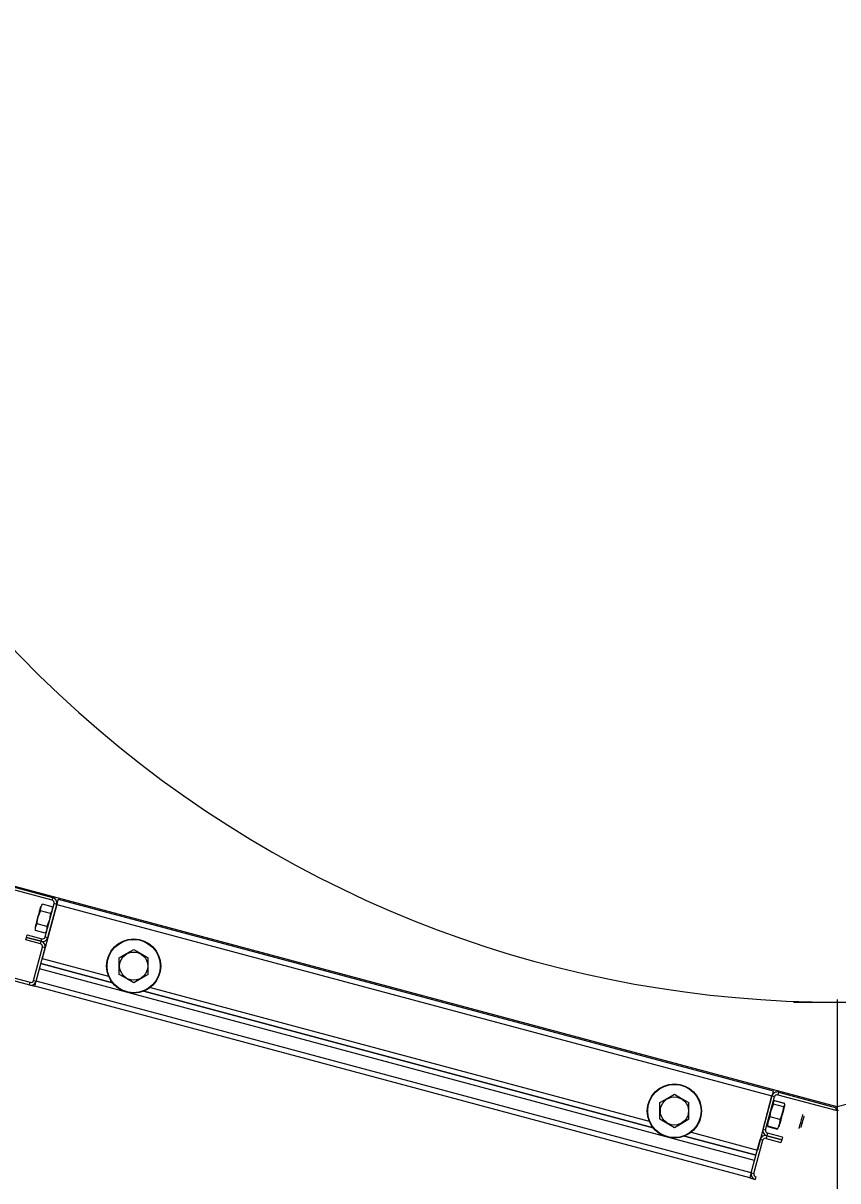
# Model space of a CAD drawing. Extents: x -264222 to -263592, y -1242345 to -1242048.
# Drawn here: x -263795.51 to -263795.082, y -1242144.417 to -1242143.808 of the extents above; entities that cross this region are included whole.
import ezdxf

# ---------------------------------------------------------------- set-up
doc = ezdxf.new("R2010")
doc.units = 0
doc.layers.add('KFA_2D_SITUACIA_DSP', color=7, linetype='Continuous')

msp = doc.modelspace()

# ---------------------------------------------------------------- linework, layer by layer
at = {"layer": 'KFA_2D_SITUACIA_DSP'}
for p, q in [((-263795.49484, -1242144.26918), (-263795.5811, -1242144.24607)), ((-263795.49447, -1242144.26781), (-263795.58073, -1242144.24469)), ((-263795.0819, -1242144.37789), (-263795.53244, -1242144.25717)), ((-263795.49484, -1242144.26918), (-263795.49447, -1242144.26781)), ((-263795.49217, -1242144.27024), (-263795.49231, -1242144.27076)), ((-263795.49205, -1242144.26977), (-263795.49217, -1242144.27024)), ((-263795.49193, -1242144.26935), (-263795.49205, -1242144.26977)), ((-263795.49184, -1242144.26901), (-263795.49193, -1242144.26935)), ((-263795.49178, -1242144.26875), (-263795.49184, -1242144.26901)), ((-263795.49173, -1242144.2686), (-263795.49178, -1242144.26875)), ((-263795.49172, -1242144.26854), (-263795.49173, -1242144.2686)), ((-263795.49172, -1242144.26854), (-263795.11549, -1242144.36935)), ((-263795.50195, -1242144.27628), (-263795.50232, -1242144.27763)), ((-263795.50219, -1242144.27795), (-263795.50122, -1242144.27531)), ((-263795.50162, -1242144.27504), (-263795.50195, -1242144.27628)), ((-263795.50134, -1242144.27398), (-263795.50162, -1242144.27504)), ((-263795.50112, -1242144.27317), (-263795.50134, -1242144.27398)), ((-263795.50122, -1242144.27531), (-263795.50092, -1242144.27468)), ((-263795.50099, -1242144.27266), (-263795.50112, -1242144.27317)), ((-263795.50094, -1242144.27249), (-263795.50099, -1242144.27266)), ((-263795.50092, -1242144.27468), (-263795.5009, -1242144.27316)), ((-263795.49581, -1242144.27605), (-263795.50092, -1242144.27468)), ((-263795.5009, -1242144.27316), (-263795.50033, -1242144.27173)), ((-263795.50033, -1242144.27173), (-263795.5, -1242144.27124)), ((-263795.49246, -1242144.2713), (-263795.50008, -1242144.29974)), ((-263795.49489, -1242144.27261), (-263795.5, -1242144.27124)), ((-263795.4985, -1242144.28836), (-263795.49383, -1242144.27093)), ((-263795.49713, -1242144.28873), (-263795.49246, -1242144.2713)), ((-263795.49581, -1242144.27605), (-263795.49587, -1242144.27674)), ((-263795.49548, -1242144.27556), (-263795.49581, -1242144.27605)), ((-263795.49491, -1242144.27413), (-263795.49548, -1242144.27556)), ((-263795.49489, -1242144.27261), (-263795.49491, -1242144.27413)), ((-263795.49246, -1242144.2713), (-263795.49383, -1242144.27093)), ((-263795.49231, -1242144.27076), (-263795.49246, -1242144.2713)), ((-263795.49246, -1242144.2713), (-263795.11623, -1242144.37211)), ((-263795.5036, -1242144.28241), (-263795.50377, -1242144.28307)), ((-263795.50367, -1242144.28349), (-263795.5031, -1242144.28206)), ((-263795.50335, -1242144.28147), (-263795.5036, -1242144.28241)), ((-263795.50303, -1242144.28031), (-263795.50335, -1242144.28147)), ((-263795.5031, -1242144.28206), (-263795.50276, -1242144.28157)), ((-263795.50268, -1242144.279), (-263795.50303, -1242144.28031)), ((-263795.50276, -1242144.28157), (-263795.50269, -1242144.28065)), ((-263795.49766, -1242144.28294), (-263795.50276, -1242144.28157)), ((-263795.50269, -1242144.28065), (-263795.50219, -1242144.27795)), ((-263795.50232, -1242144.27763), (-263795.50268, -1242144.279)), ((-263795.49726, -1242144.2821), (-263795.49766, -1242144.28294)), ((-263795.49632, -1242144.27944), (-263795.49726, -1242144.2821)), ((-263795.49587, -1242144.27674), (-263795.49632, -1242144.27944)), ((-263795.50879, -1242144.29003), (-263795.50842, -1242144.28866)), ((-263795.50842, -1242144.28866), (-263795.50805, -1242144.28728)), ((-263795.50842, -1242144.28866), (-263795.50062, -1242144.29075)), ((-263795.50062, -1242144.29075), (-263795.50842, -1242144.28866)), ((-263795.50805, -1242144.28728), (-263795.50025, -1242144.28937)), ((-263795.50387, -1242144.28341), (-263795.50388, -1242144.28346)), ((-263795.50377, -1242144.28307), (-263795.50387, -1242144.28341)), ((-263795.50369, -1242144.28501), (-263795.50367, -1242144.28349)), ((-263795.49858, -1242144.28638), (-263795.50369, -1242144.28501)), ((-263795.49825, -1242144.28589), (-263795.49858, -1242144.28638)), ((-263795.4985, -1242144.28836), (-263795.49713, -1242144.28873)), ((-263795.49768, -1242144.28446), (-263795.49825, -1242144.28589)), ((-263795.49766, -1242144.28294), (-263795.49768, -1242144.28446)), ((-263795.59302, -1242144.29058), (-263795.50677, -1242144.31369)), ((-263795.59265, -1242144.2892), (-263795.5064, -1242144.31231)), ((-263795.50099, -1242144.29212), (-263795.50879, -1242144.29003)), ((-263795.50465, -1242144.3113), (-263795.49998, -1242144.29387)), ((-263795.50328, -1242144.31167), (-263795.4986, -1242144.29424)), ((-263795.50099, -1242144.29212), (-263795.50062, -1242144.29075)), ((-263795.50062, -1242144.29075), (-263795.50025, -1242144.28937)), ((-263795.4986, -1242144.29424), (-263795.49998, -1242144.29387)), ((-263795.50008, -1242144.29974), (-263795.46521, -1242144.30909)), ((-263795.45958, -1242144.29939), (-263795.45584, -1242144.29723)), ((-263795.45958, -1242144.30049), (-263795.45958, -1242144.29939)), ((-263795.45958, -1242144.30438), (-263795.45958, -1242144.30049)), ((-263795.45584, -1242144.29723), (-263795.45198, -1242144.295)), ((-263795.45198, -1242144.295), (-263795.44824, -1242144.29717)), ((-263795.44824, -1242144.29717), (-263795.44438, -1242144.29939)), ((-263795.44438, -1242144.30049), (-263795.44438, -1242144.29939)), ((-263795.44438, -1242144.30438), (-263795.44438, -1242144.30049)), ((-263795.50328, -1242144.31167), (-263795.50155, -1242144.30525)), ((-263795.12533, -1242144.40606), (-263795.50155, -1242144.30525)), ((-263795.50082, -1242144.3025), (-263795.46319, -1242144.31258)), ((-263795.46319, -1242144.31258), (-263795.50082, -1242144.3025)), ((-263795.45958, -1242144.30817), (-263795.45958, -1242144.30438)), ((-263795.44438, -1242144.30817), (-263795.44438, -1242144.30438)), ((-263795.50677, -1242144.31369), (-263795.5064, -1242144.31231)), ((-263795.50465, -1242144.3113), (-263795.50328, -1242144.31167)), ((-263795.5038, -1242144.31362), (-263795.50368, -1242144.3132)), ((-263795.50368, -1242144.3132), (-263795.50356, -1242144.31273)), ((-263795.50356, -1242144.31273), (-263795.50342, -1242144.31221)), ((-263795.50342, -1242144.31221), (-263795.50328, -1242144.31167)), ((-263795.12705, -1242144.41248), (-263795.50328, -1242144.31167)), ((-263795.45573, -1242144.31039), (-263795.45958, -1242144.30817)), ((-263795.45198, -1242144.31256), (-263795.45573, -1242144.31039)), ((-263795.44813, -1242144.31033), (-263795.45198, -1242144.31256)), ((-263795.44438, -1242144.30817), (-263795.44813, -1242144.31033)), ((-263795.50677, -1242144.31369), (-263795.50401, -1242144.31443)), ((-263795.50401, -1242144.31443), (-263795.504, -1242144.31437)), ((-263795.12778, -1242144.41524), (-263795.50401, -1242144.31443)), ((-263795.504, -1242144.31437), (-263795.50396, -1242144.31422)), ((-263795.50396, -1242144.31422), (-263795.50389, -1242144.31396)), ((-263795.50389, -1242144.31396), (-263795.5038, -1242144.31362)), ((-263795.44668, -1242144.317), (-263795.17873, -1242144.3888)), ((-263795.17873, -1242144.3888), (-263795.44668, -1242144.317)), ((-263795.44319, -1242144.31499), (-263795.18074, -1242144.38531)), ((-263795.10485, -1242144.32276), (-263795.05896, -1242144.32276)), ((-263795.0819, -1242144.32142), (-263795.0819, -1242144.51807)), ((-263795.17512, -1242144.37561), (-263795.17137, -1242144.37345)), ((-263795.17137, -1242144.37345), (-263795.16752, -1242144.37123)), ((-263795.16752, -1242144.37123), (-263795.16377, -1242144.37339)), ((-263795.16377, -1242144.37339), (-263795.15992, -1242144.37561)), ((-263795.11623, -1242144.37211), (-263795.12385, -1242144.40055)), ((-263795.1209, -1242144.38954), (-263795.11623, -1242144.37211)), ((-263795.11952, -1242144.38991), (-263795.11485, -1242144.37248)), ((-263795.11608, -1242144.37157), (-263795.11623, -1242144.37211)), ((-263795.11611, -1242144.37165), (-263795.11623, -1242144.37211)), ((-263795.11485, -1242144.37248), (-263795.11623, -1242144.37211)), ((-263795.11595, -1242144.37105), (-263795.11608, -1242144.37157)), ((-263795.11582, -1242144.37058), (-263795.11595, -1242144.37105)), ((-263795.11571, -1242144.37016), (-263795.11582, -1242144.37058)), ((-263795.11562, -1242144.36982), (-263795.11571, -1242144.37016)), ((-263795.11555, -1242144.36956), (-263795.11562, -1242144.36982)), ((-263795.11551, -1242144.36941), (-263795.11555, -1242144.36956)), ((-263795.11549, -1242144.36935), (-263795.11551, -1242144.36941)), ((-263795.11274, -1242144.37009), (-263795.11311, -1242144.37147)), ((-263795.11311, -1242144.37147), (-263795.08264, -1242144.37963)), ((-263795.11274, -1242144.37009), (-263795.08227, -1242144.37826)), ((-263795.17512, -1242144.37672), (-263795.17512, -1242144.37561)), ((-263795.17512, -1242144.3806), (-263795.17512, -1242144.37672)), ((-263795.15992, -1242144.37672), (-263795.15992, -1242144.37561)), ((-263795.15992, -1242144.3806), (-263795.15992, -1242144.37672)), ((-263795.11672, -1242144.38028), (-263795.11579, -1242144.37747)), ((-263795.11579, -1242144.37747), (-263795.11532, -1242144.37648)), ((-263795.11546, -1242144.37552), (-263795.11506, -1242144.37488)), ((-263795.11539, -1242144.37627), (-263795.11546, -1242144.37552)), ((-263795.11532, -1242144.37648), (-263795.11539, -1242144.37627)), ((-263795.11021, -1242144.37784), (-263795.11532, -1242144.37648)), ((-263795.11506, -1242144.37488), (-263795.11484, -1242144.37469)), ((-263795.10973, -1242144.37606), (-263795.11484, -1242144.37469)), ((-263795.11478, -1242144.37446), (-263795.10967, -1242144.37583)), ((-263795.11021, -1242144.37784), (-263795.11059, -1242144.38069)), ((-263795.11034, -1242144.38058), (-263795.11002, -1242144.37942)), ((-263795.11004, -1242144.37771), (-263795.11021, -1242144.37784)), ((-263795.1096, -1242144.37707), (-263795.11004, -1242144.37771)), ((-263795.11002, -1242144.37942), (-263795.10977, -1242144.37846)), ((-263795.10977, -1242144.37846), (-263795.10959, -1242144.37779)), ((-263795.10973, -1242144.37606), (-263795.10963, -1242144.37633)), ((-263795.10963, -1242144.37633), (-263795.1096, -1242144.37707)), ((-263795.10959, -1242144.37779), (-263795.10949, -1242144.37743)), ((-263795.10949, -1242144.37743), (-263795.10948, -1242144.37738)), ((-263795.08264, -1242144.37963), (-263795.08227, -1242144.37826)), ((-263795.07642, -1242144.37642), (-263795.0819, -1242144.37789)), ((-263795.17512, -1242144.38439), (-263795.17512, -1242144.3806)), ((-263795.17127, -1242144.38661), (-263795.17512, -1242144.38439)), ((-263795.15992, -1242144.38439), (-263795.16367, -1242144.38655)), ((-263795.15992, -1242144.38439), (-263795.15992, -1242144.3806)), ((-263795.1184, -1242144.388), (-263795.11822, -1242144.38589)), ((-263795.11822, -1242144.38589), (-263795.11749, -1242144.38384)), ((-263795.11749, -1242144.38384), (-263795.1171, -1242144.38313)), ((-263795.1171, -1242144.38313), (-263795.11672, -1242144.38028)), ((-263795.11199, -1242144.3845), (-263795.1171, -1242144.38313)), ((-263795.11199, -1242144.3845), (-263795.11217, -1242144.38661)), ((-263795.11203, -1242144.3869), (-263795.11175, -1242144.38585)), ((-263795.11152, -1242144.38351), (-263795.11199, -1242144.3845)), ((-263795.11175, -1242144.38585), (-263795.11142, -1242144.38462)), ((-263795.11059, -1242144.38069), (-263795.11152, -1242144.38351)), ((-263795.11142, -1242144.38462), (-263795.11106, -1242144.38327)), ((-263795.11106, -1242144.38327), (-263795.11069, -1242144.3819)), ((-263795.11069, -1242144.3819), (-263795.11034, -1242144.38058)), ((-263795.10119, -1242144.38664), (-263795.1009, -1242144.38556)), ((-263795.1009, -1242144.38556), (-263795.10061, -1242144.38448)), ((-263795.10061, -1242144.38448), (-263795.10035, -1242144.38349)), ((-263795.10034, -1242144.38621), (-263795.10059, -1242144.38714)), ((-263795.10035, -1242144.38349), (-263795.10013, -1242144.38269)), ((-263795.10007, -1242144.38523), (-263795.10034, -1242144.38621)), ((-263795.10013, -1242144.38269), (-263795.09998, -1242144.38214)), ((-263795.09983, -1242144.38431), (-263795.10007, -1242144.38523)), ((-263795.09998, -1242144.38214), (-263795.09992, -1242144.3819)), ((-263795.09992, -1242144.3819), (-263795.09992, -1242144.38189)), ((-263795.09962, -1242144.38353), (-263795.09983, -1242144.38431)), ((-263795.09948, -1242144.383), (-263795.09962, -1242144.38353)), ((-263795.09941, -1242144.38277), (-263795.09948, -1242144.383)), ((-263795.09941, -1242144.38276), (-263795.09941, -1242144.38277)), ((-263795.16752, -1242144.38878), (-263795.17127, -1242144.38661)), ((-263795.16367, -1242144.38655), (-263795.16752, -1242144.38878)), ((-263795.15872, -1242144.39121), (-263795.12385, -1242144.40055)), ((-263795.1209, -1242144.38954), (-263795.12102, -1242144.39)), ((-263795.1209, -1242144.38954), (-263795.11952, -1242144.38991)), ((-263795.11852, -1242144.39166), (-263795.11888, -1242144.39303)), ((-263795.11072, -1242144.39375), (-263795.11852, -1242144.39166)), ((-263795.11851, -1242144.38745), (-263795.11848, -1242144.3878)), ((-263795.11848, -1242144.3878), (-263795.1184, -1242144.388)), ((-263795.11847, -1242144.38823), (-263795.11336, -1242144.3896)), ((-263795.1133, -1242144.38937), (-263795.1184, -1242144.388)), ((-263795.1129, -1242144.38865), (-263795.1133, -1242144.38937)), ((-263795.1133, -1242144.38937), (-263795.11313, -1242144.38923)), ((-263795.11313, -1242144.38923), (-263795.11293, -1242144.38895)), ((-263795.11217, -1242144.38661), (-263795.1129, -1242144.38865)), ((-263795.11242, -1242144.38835), (-263795.11237, -1242144.38819)), ((-263795.11237, -1242144.38819), (-263795.11224, -1242144.3877)), ((-263795.11224, -1242144.3877), (-263795.11203, -1242144.3869)), ((-263795.10188, -1242144.38922), (-263795.10182, -1242144.38898)), ((-263795.10188, -1242144.38923), (-263795.10188, -1242144.38922)), ((-263795.10182, -1242144.38898), (-263795.10167, -1242144.38843)), ((-263795.10167, -1242144.38843), (-263795.10145, -1242144.38763)), ((-263795.10145, -1242144.38763), (-263795.10119, -1242144.38664)), ((-263795.10094, -1242144.38847), (-263795.10101, -1242144.38871)), ((-263795.10101, -1242144.38871), (-263795.10101, -1242144.38873)), ((-263795.1008, -1242144.38792), (-263795.10094, -1242144.38847)), ((-263795.10059, -1242144.38714), (-263795.1008, -1242144.38792)), ((-263795.16221, -1242144.39323), (-263795.12459, -1242144.40331)), ((-263795.12459, -1242144.40331), (-263795.16221, -1242144.39323)), ((-263795.12705, -1242144.41248), (-263795.12238, -1242144.39505)), ((-263795.12567, -1242144.41285), (-263795.121, -1242144.39542)), ((-263795.121, -1242144.39542), (-263795.12238, -1242144.39505)), ((-263795.11888, -1242144.39303), (-263795.11925, -1242144.39441)), ((-263795.11925, -1242144.39441), (-263795.11145, -1242144.3965)), ((-263795.11109, -1242144.39512), (-263795.11888, -1242144.39303)), ((-263795.11888, -1242144.39303), (-263795.11109, -1242144.39512)), ((-263795.11109, -1242144.39512), (-263795.11145, -1242144.3965)), ((-263795.11072, -1242144.39375), (-263795.11109, -1242144.39512)), ((-263795.12705, -1242144.41248), (-263795.12533, -1242144.40606)), ((-263795.12778, -1242144.41524), (-263795.12777, -1242144.41518)), ((-263795.12778, -1242144.41524), (-263795.12503, -1242144.41597)), ((-263795.12777, -1242144.41518), (-263795.12773, -1242144.41503)), ((-263795.12773, -1242144.41503), (-263795.12766, -1242144.41477)), ((-263795.12766, -1242144.41477), (-263795.12757, -1242144.41443)), ((-263795.12757, -1242144.41443), (-263795.12746, -1242144.41401)), ((-263795.12746, -1242144.41401), (-263795.12733, -1242144.41354)), ((-263795.12733, -1242144.41354), (-263795.12719, -1242144.41302)), ((-263795.12719, -1242144.41302), (-263795.12705, -1242144.41248)), ((-263795.12705, -1242144.41248), (-263795.12567, -1242144.41285)), ((-263795.12466, -1242144.4146), (-263795.12503, -1242144.41597))]:
    msp.add_line(p, q, dxfattribs=at)
for centre, radius in [((-263795.45198, -1242144.30378), 0.01425), ((-263795.45198, -1242144.30378), 0.01401), ((-263795.45198, -1242144.30378), 0.00739), ((-263795.16752, -1242144.38), 0.01425), ((-263795.16752, -1242144.38), 0.01401), ((-263795.16752, -1242144.38), 0.00739)]:
    msp.add_circle(centre, radius, dxfattribs=at)
for centre, radius, start, end in [((-263795.0819, -1242143.72426), 0.5985, 144.56502, 35.43498), ((-263795.49521, -1242144.27056), 0.00143, 345, 74.99999), ((-263795.49521, -1242144.27056), 0.00285, 345, 74.99999), ((-263795.49988, -1242144.288), 0.00285, 254.99999, 345), ((-263795.49988, -1242144.288), 0.00143, 254.99999, 345), ((-263795.50136, -1242144.2935), 0.00142, 345, 74.99999), ((-263795.50136, -1242144.2935), 0.00285, 345, 74.99999), ((-263795.50603, -1242144.31094), 0.00285, 254.99999, 345), ((-263795.50603, -1242144.31094), 0.00143, 254.99999, 345), ((-263795.11348, -1242144.37285), 0.00285, 74.99999, 165), ((-263795.11348, -1242144.37285), 0.00143, 74.99999, 165), ((-263795.0819, -1242144.37688), 0.00285, 254.99999, 285.00001), ((-263795.0819, -1242144.37688), 0.00143, 254.99999, 285.00001), ((-263795.11815, -1242144.39028), 0.00285, 165, 254.99999), ((-263795.11815, -1242144.39028), 0.00143, 165, 254.99999), ((-263795.11962, -1242144.39579), 0.00285, 74.99999, 165), ((-263795.11962, -1242144.39579), 0.00143, 74.99999, 165), ((-263795.12429, -1242144.41322), 0.00285, 165, 254.99999), ((-263795.12429, -1242144.41322), 0.00143, 165, 254.99999)]:
    msp.add_arc(centre, radius, start, end, dxfattribs=at)

doc.saveas('drawing.dxf')
